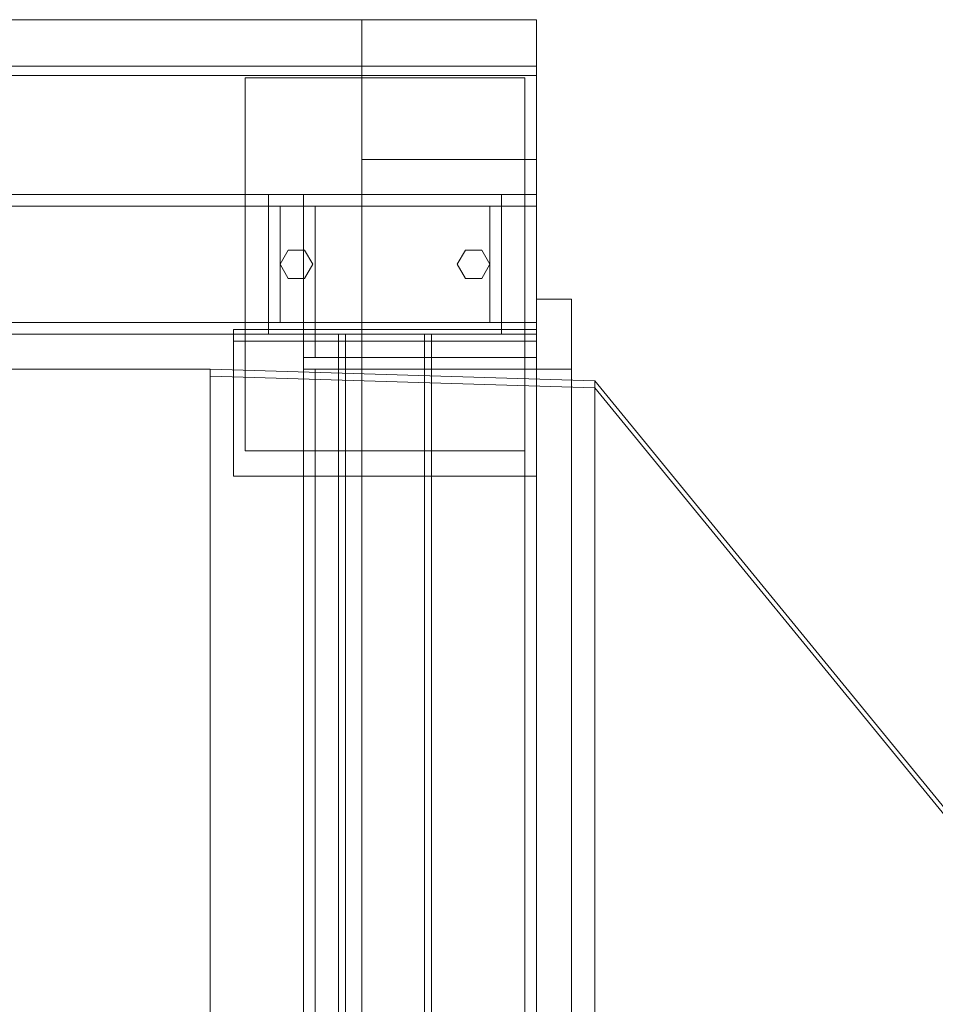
# Model space of a CAD drawing. Header units: millimetres. Extents: x -2233 to 65662, y -50530 to 6847.
# Tile 749 of 802: x 60239 to 60632, y -17023 to -16600. Entities that reach past the tile are written whole.
import ezdxf

# ---------------------------------------------------------------- set-up
doc = ezdxf.new("R2010")
doc.units = ezdxf.units.MM
doc.layers.add('superior_secador', color=7, linetype='Continuous', lineweight=0)

msp = doc.modelspace()

# ---------------------------------------------------------------- linework, layer by layer
at = {"layer": 'superior_secador'}
for p, q in [((40461.134, -16600), (60461.134, -16600)), ((59461.134, -16600), (60461.134, -16600)), ((60211.134, -16600), (60461.134, -16600)), ((60386.134, -19400), (60386.134, -16600)), ((60386.134, -16600), (60461.134, -16600)), ((60386.134, -16750), (60386.134, -16600)), ((60386.134, -16660), (60386.134, -16600)), ((60461.134, -16600), (60461.134, -16675)), ((60461.134, -16600), (60461.134, -16624)), ((60461.134, -16600), (60461.134, -16620)), ((60461.134, -16600), (60461.134, -19400)), ((60461.134, -16600), (60461.134, -16750)), ((60461.134, -16600), (60461.134, -16660)), ((60461.134, -16620), (40461.134, -16620)), ((60461.134, -16624), (40461.134, -16624)), ((60336.134, -16785), (60336.134, -16625)), ((60336.134, -16625), (60456.134, -16625)), ((60456.134, -16625), (60456.134, -16785)), ((60461.134, -16660), (60386.134, -16660)), ((40461.134, -16675), (60461.134, -16675)), ((60461.134, -16675), (59461.134, -16675)), ((60346.134, -16680), (60346.134, -16675)), ((60346.134, -16675), (60446.134, -16675)), ((60361.134, -16680), (60361.134, -16675)), ((60361.134, -16675), (60461.134, -16675)), ((60446.134, -16675), (60446.134, -16680)), ((60461.134, -16675), (60461.134, -16735)), ((60461.134, -16675), (60461.134, -16680)), ((60461.134, -16680), (40461.134, -16680)), ((60446.134, -16680), (60346.134, -16680)), ((60346.134, -16730), (60346.134, -16680)), ((60346.134, -16680), (60351.134, -16680)), ((60351.134, -16680), (60351.134, -16730)), ((60461.134, -16680), (60361.134, -16680)), ((60361.134, -16745), (60361.134, -16680)), ((60361.134, -16680), (60366.134, -16680)), ((60366.134, -16680), (60366.134, -16745)), ((60441.134, -16730), (60441.134, -16680)), ((60441.134, -16680), (60446.134, -16680)), ((60446.134, -16680), (60446.134, -16730)), ((60456.134, -16745), (60456.134, -16680)), ((60456.134, -16680), (60461.134, -16680)), ((60461.134, -16680), (60461.134, -16745)), ((60351.134, -16705), (60354.634, -16698.938)), ((60354.634, -16698.938), (60361.634, -16698.938)), ((60361.634, -16698.938), (60365.134, -16705)), ((60427.134, -16705), (60430.634, -16698.938)), ((60430.634, -16698.938), (60437.634, -16698.938)), ((60437.634, -16698.938), (60441.134, -16705)), ((60354.634, -16711.062), (60351.134, -16705)), ((60365.134, -16705), (60361.634, -16711.062)), ((60430.634, -16711.062), (60427.134, -16705)), ((60441.134, -16705), (60437.634, -16711.062)), ((60361.634, -16711.062), (60354.634, -16711.062)), ((60437.634, -16711.062), (60430.634, -16711.062)), ((60461.134, -16750), (60461.134, -16720)), ((60461.134, -16720), (60476.134, -16720)), ((60476.134, -16720), (60476.134, -16750)), ((40461.134, -16730), (60461.134, -16730)), ((60346.134, -16735), (60346.134, -16730)), ((60346.134, -16730), (60446.134, -16730)), ((60351.134, -16730), (60346.134, -16730)), ((60446.134, -16730), (60441.134, -16730)), ((60446.134, -16730), (60446.134, -16735)), ((60461.134, -16730), (60461.134, -16735)), ((60461.134, -16735), (40461.134, -16735)), ((60331.134, -16738), (60331.134, -16733)), ((60331.134, -16733), (60461.134, -16733)), ((60331.134, -16796), (60331.134, -16733)), ((60446.134, -16735), (60346.134, -16735)), ((60376.134, -19265), (60376.134, -16735)), ((60376.134, -16735), (60416.134, -16735)), ((60376.134, -16735), (60379.134, -16735)), ((60379.134, -16735), (60379.134, -19265)), ((60413.134, -19265), (60413.134, -16735)), ((60413.134, -16735), (60416.134, -16735)), ((60416.134, -16735), (60416.134, -19265)), ((60461.134, -16733), (60461.134, -16738)), ((60461.134, -16733), (60461.134, -16796)), ((60461.134, -16738), (60331.134, -16738)), ((60361.134, -16750), (60361.134, -16745)), ((60361.134, -16745), (60461.134, -16745)), ((60366.134, -16745), (60361.134, -16745)), ((60461.134, -16745), (60456.134, -16745)), ((60461.134, -16745), (60461.134, -16750)), ((60321.134, -16750), (60071.134, -16750)), ((60321.134, -19250), (60321.134, -16750)), ((60486.134, -16755), (60321.134, -16750)), ((60321.134, -16750), (60321.134, -16753)), ((60361.134, -19250), (60361.134, -16750)), ((60361.134, -16750), (60461.134, -16750)), ((60361.134, -16750), (60366.134, -16750)), ((60366.134, -16750), (60366.134, -19250)), ((60461.134, -16750), (60386.134, -16750)), ((60456.134, -19250), (60456.134, -16750)), ((60456.134, -16750), (60461.134, -16750)), ((60461.134, -16750), (60461.134, -19250)), ((60461.134, -16750), (60476.134, -16750)), ((60476.134, -16750), (60476.134, -19250)), ((60321.134, -16753), (60486.134, -16758)), ((60486.134, -19245), (60486.134, -16755)), ((60486.134, -16758), (60486.134, -16755)), ((61341.134, -17800), (60486.134, -16755)), ((60486.134, -16758), (61341.134, -17803)), ((60456.134, -16785), (60336.134, -16785)), ((60461.134, -16796), (60331.134, -16796))]:
    msp.add_line(p, q, dxfattribs=at)

doc.saveas('drawing.dxf')
